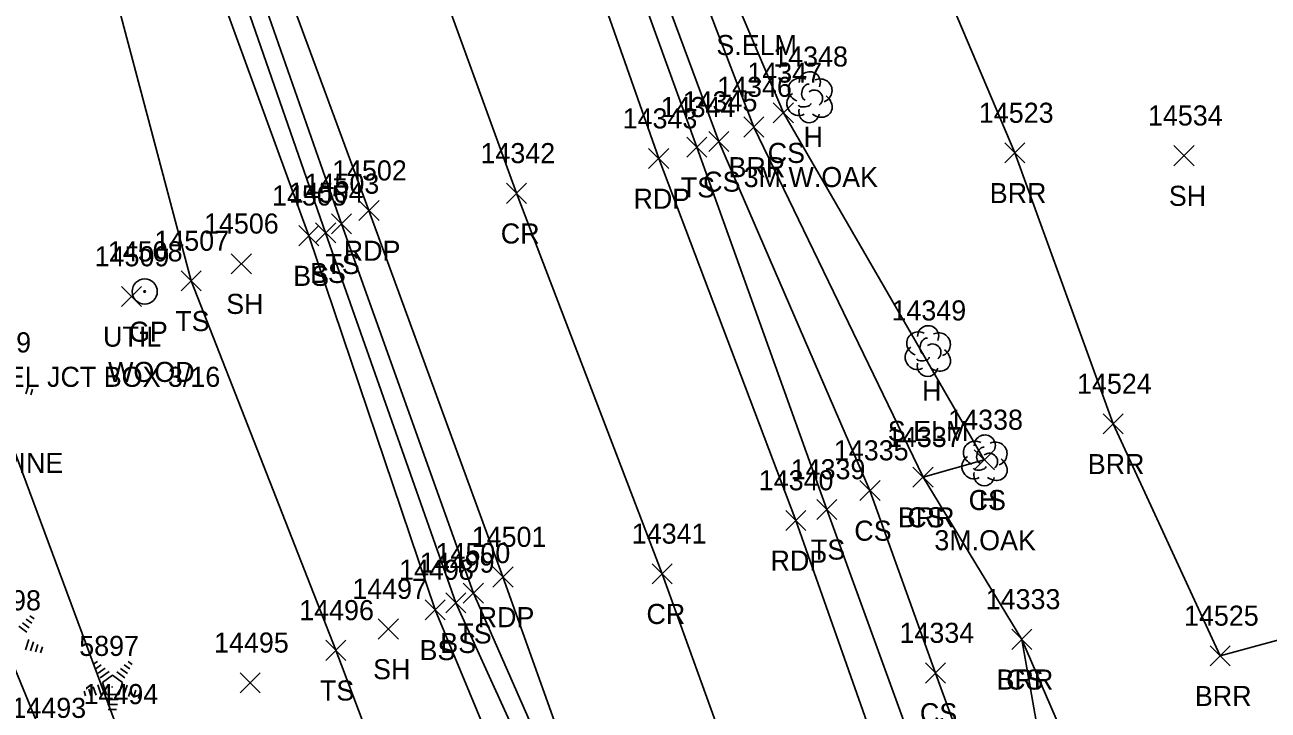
# Model space of a CAD drawing. Extents: x 1439173 to 1457902, y 641926 to 659889.
# Drawn here: x 1446453.5 to 1446577.3, y 652860.7 to 652928.9 of the extents above; entities that cross this region are included whole.
import ezdxf

# ---------------------------------------------------------------- set-up
doc = ezdxf.new("R2010")
doc.units = 0
for name, color, linetype in [('L_A', 7, 'Continuous'), ('L_C', 7, 'Continuous'), ('L_I', 7, 'Continuous'), ('L_TIC', 7, 'Continuous'), ('LABL', 7, 'Continuous'), ('LAHR', 7, 'Continuous'), ('LELB', 7, 'Continuous'), ('LTC', 7, 'Continuous'), ('LTD', 7, 'Continuous'), ('P_A', 7, 'Continuous'), ('P_I', 7, 'Continuous'), ('P_TIC', 7, 'Continuous'), ('PET', 7, 'Continuous'), ('PRC', 7, 'Continuous'), ('R_A', 7, 'Continuous'), ('R_C', 7, 'Continuous'), ('R_I', 7, 'Continuous'), ('RGP', 7, 'Continuous'), ('U_A', 7, 'Continuous'), ('U_C', 7, 'Continuous'), ('U_I', 7, 'Continuous'), ('UDEFAULT', 7, 'Continuous')]:
    doc.layers.add(name, color=color, linetype=linetype)

msp = doc.modelspace()

# ---------------------------------------------------------------- linework, layer by layer
at = {"layer": 'L_TIC'}
for points in [[(1446528.05, 652919.18), (1446530.05, 652921.18)], [(1446530.05, 652919.18), (1446528.05, 652921.18)], [(1446525.11, 652917.76), (1446527.11, 652919.76)], [(1446527.11, 652917.76), (1446525.11, 652919.76)], [(1446521.62, 652916.32), (1446523.62, 652918.32)], [(1446523.62, 652916.32), (1446521.62, 652918.32)], [(1446519.43, 652915.75), (1446521.43, 652917.75)], [(1446521.43, 652915.75), (1446519.43, 652917.75)], [(1446551.1, 652915.18), (1446553.1, 652917.18)], [(1446553.1, 652915.18), (1446551.1, 652917.18)], [(1446567.93, 652914.91), (1446569.93, 652916.91)], [(1446569.93, 652914.91), (1446567.93, 652916.91)], [(1446484.06, 652908.12), (1446486.06, 652910.12)], [(1446486.06, 652908.12), (1446484.06, 652910.12)], [(1446480.82, 652906.94), (1446482.82, 652908.94)], [(1446482.82, 652906.94), (1446480.82, 652908.94)], [(1446482.49, 652907.23), (1446484.49, 652909.23)], [(1446484.49, 652907.23), (1446482.49, 652909.23)], [(1446474.1, 652904.15), (1446476.1, 652906.15)], [(1446476.1, 652904.15), (1446474.1, 652906.15)], [(1446469.11, 652902.44), (1446471.11, 652904.44)], [(1446471.11, 652902.44), (1446469.11, 652904.44)], [(1446560.87, 652888.2), (1446562.87, 652890.2)], [(1446562.87, 652888.2), (1446560.87, 652890.2)], [(1446548.05, 652884.62), (1446550.05, 652886.62)], [(1446550.05, 652884.62), (1446548.05, 652886.62)], [(1446541.95, 652882.9), (1446543.95, 652884.9)], [(1446543.95, 652882.9), (1446541.95, 652884.9)], [(1446541.95, 652882.9), (1446543.95, 652884.9)], [(1446543.95, 652882.9), (1446541.95, 652884.9)], [(1446536.67, 652881.57), (1446538.67, 652883.57)], [(1446538.67, 652881.57), (1446536.67, 652883.57)], [(1446532.38, 652879.69), (1446534.38, 652881.69)], [(1446534.38, 652879.69), (1446532.38, 652881.69)], [(1446495.45, 652870.39), (1446497.45, 652872.39)], [(1446497.45, 652870.39), (1446495.45, 652872.39)], [(1446497.19, 652871.34), (1446499.19, 652873.34)], [(1446499.19, 652871.34), (1446497.19, 652873.34)], [(1446493.39, 652869.68), (1446495.39, 652871.68)], [(1446495.39, 652869.68), (1446493.39, 652871.68)], [(1446488.73, 652867.78), (1446490.73, 652869.78)], [(1446490.73, 652867.78), (1446488.73, 652869.78)], [(1446551.78, 652866.75), (1446553.78, 652868.75)], [(1446553.78, 652866.75), (1446551.78, 652868.75)], [(1446551.78, 652866.75), (1446553.78, 652868.75)], [(1446553.78, 652866.75), (1446551.78, 652868.75)], [(1446483.51, 652865.66), (1446485.51, 652867.66)], [(1446485.51, 652865.66), (1446483.51, 652867.66)], [(1446571.52, 652865.11), (1446573.52, 652867.11)], [(1446573.52, 652865.11), (1446571.52, 652867.11)], [(1446543.2, 652863.4), (1446545.2, 652865.4)], [(1446545.2, 652863.4), (1446543.2, 652865.4)], [(1446474.97, 652862.43), (1446476.97, 652864.43)], [(1446476.97, 652862.43), (1446474.97, 652864.43)]]:
    msp.add_lwpolyline(points, dxfattribs=at)
at = {"layer": 'LABL'}
msp.add_lwpolyline([(1446558.64, 652834.47), (1446552.78, 652867.75), (1446542.95, 652883.9), (1446526.11, 652918.76), (1446515.94, 652945.37), (1446512.09, 652959.61), (1446524.52, 652966.77), (1446538.88, 652947.35), (1446552.1, 652916.18), (1446561.87, 652889.2), (1446572.52, 652866.11), (1446589.96, 652870.84), (1446600.38, 652872.87), (1446619.06, 652880.12), (1446635.84, 652882.35)], dxfattribs=at)
at = {"layer": 'LAHR'}
for points in [[(1446477.73, 652821.16), (1446462.98, 652858.3), (1446448.39, 652897.49), (1446432.73, 652936.06), (1446423.57, 652965.94), (1446412.42, 652994.55)], [(1446473.05, 652812.65), (1446455.8, 652856.93), (1446441.25, 652892.36), (1446425.72, 652936.73), (1446414.97, 652965.01), (1446406.95, 652987.04)]]:
    msp.add_lwpolyline(points, dxfattribs=at)
at = {"layer": 'LELB'}
for points in [[(1446550.65, 652833.16), (1446533.38, 652880.69), (1446520.43, 652916.75), (1446505.87, 652956.99), (1446494.36, 652989.36), (1446479.69, 653025.47), (1446472.32, 653047.04), (1446472.26, 653052.2), (1446475.3, 653061.2), (1446478.77, 653074.27), (1446491.2, 653078.15), (1446501, 653078.26), (1446527.71, 653093.31), (1446547.99, 653105.39), (1446574.5, 653125.44), (1446578.65, 653129.81), (1446605.33, 653158.5), (1446632.71, 653193.44), (1446654.78, 653222.77), (1446675.68, 653249.36), (1446693.14, 653271.47), (1446721.12, 653306.61), (1446739.73, 653330.48)], [(1446506.27, 652853.99), (1446498.19, 652872.34), (1446485.06, 652909.12), (1446470.66, 652950.31), (1446460.13, 652977.87), (1446446.55, 653015.1), (1446436.99, 653041.15), (1446434.24, 653043.89), (1446428.53, 653044.13), (1446421.64, 653041.63)], [(1446558.76, 652687.67), (1446558.04, 652687.75), (1446555.71, 652694.53), (1446541.29, 652728.55), (1446533.88, 652748.71), (1446531.69, 652765.88), (1446527.25, 652771.22), (1446526.99, 652786.87), (1446515.02, 652822.16), (1446504.6, 652853.44), (1446496.45, 652871.39), (1446483.49, 652908.23), (1446469, 652949.88), (1446458.71, 652977.71), (1446440.48, 653011.03), (1446432.84, 653040.55), (1446431.3, 653040.36), (1446429.78, 653038.57)], [(1446520.2, 652764.47), (1446521.91, 652772.45), (1446523.83, 652786), (1446512.6, 652821.29), (1446501.97, 652852.47), (1446494.39, 652870.68), (1446481.82, 652907.94), (1446466.87, 652948.91), (1446454.92, 652976.12), (1446438.86, 653012.09), (1446429.78, 653038.57)], [(1446521.91, 652772.45), (1446518.51, 652784.16), (1446505.71, 652818.23), (1446497.4, 652832.18), (1446491.83, 652847.27), (1446484.51, 652866.66), (1446470.11, 652903.44), (1446458.73, 652946.43), (1446447.34, 652973.5), (1446426.5, 653006.12), (1446419.51, 653033.02), (1446408.97, 653037.94), (1446398.28, 653037.34), (1446364.91, 653022), (1446343.21, 653013.27), (1446320.15, 653003.28), (1446308.94, 652998.17)], [(1446542.95, 652883.9), (1446549.05, 652885.62), (1446529.05, 652920.18), (1446518.16, 652945.91), (1446512.09, 652959.61), (1446502.18, 652991.58)], [(1446627.06, 652632.45), (1446623.58, 652643.88), (1446610.89, 652677.78), (1446605.94, 652694.07), (1446602.62, 652701.91), (1446596.25, 652715.55), (1446589.29, 652738.4), (1446578.83, 652771.81), (1446567.03, 652802.06), (1446555.09, 652834.51), (1446544.2, 652864.4), (1446537.67, 652882.57), (1446522.62, 652917.32), (1446507.53, 652958), (1446496.69, 652990.09)], [(1446619.27, 652687.74), (1446616.83, 652683.42), (1446616.31, 652673.7), (1446612.41, 652684.34), (1446609.89, 652692.2), (1446610.51, 652695.49), (1446609.36, 652695.38), (1446609.11, 652696.21), (1446607.94, 652702.1), (1446607.57, 652703.49), (1446608.78, 652703.55), (1446606.89, 652718.15), (1446599.81, 652728.43), (1446599.62, 652742.21), (1446596.53, 652751.27), (1446588.72, 652775.98), (1446582.53, 652809.69), (1446565.4, 652838.61), (1446552.78, 652867.75)]]:
    msp.add_lwpolyline(points, dxfattribs=at)
at = {"layer": 'LTC'}
for p, q in [((1446453.88, 652892.91), (1446453.64, 652892.18)), ((1446454.32, 652892.66), (1446454.13, 652892.09)), ((1446454.06, 652870.09), (1446454.47, 652869.79)), ((1446452.94, 652869.05), (1446453.75, 652868.46)), ((1446453.31, 652869.4), (1446453.99, 652868.9)), ((1446453.68, 652869.75), (1446454.23, 652869.35)), ((1446453.96, 652867.74), (1446453.62, 652866.7)), ((1446454.4, 652867.49), (1446454.11, 652866.6)), ((1446454.85, 652867.24), (1446454.61, 652866.51)), ((1446455.29, 652866.99), (1446455.1, 652866.41)), ((1446460.42, 652865.31), (1446460.77, 652865.56)), ((1446460.63, 652864.84), (1446461.16, 652865.22)), ((1446463.45, 652865.2), (1446464, 652864.8)), ((1446463.82, 652865.55), (1446464.24, 652865.24)), ((1446460.84, 652864.37), (1446461.54, 652864.89)), ((1446461.05, 652863.91), (1446461.93, 652864.55)), ((1446461.27, 652863.45), (1446462.28, 652864.19)), ((1446462.28, 652864.19), (1446463.28, 652863.46)), ((1446462.7, 652864.5), (1446463.51, 652863.91)), ((1446463.08, 652864.85), (1446463.75, 652864.36)), ((1446459.45, 652862.58), (1446459.6, 652862.12)), ((1446459.91, 652862.8), (1446460.12, 652862.15)), ((1446460.36, 652863.02), (1446460.63, 652862.18)), ((1446460.82, 652863.23), (1446461.15, 652862.22)), ((1446461.27, 652863.45), (1446461.66, 652862.26)), ((1446463.28, 652863.46), (1446462.89, 652862.26)), ((1446463.72, 652863.19), (1446463.38, 652862.15)), ((1446464.16, 652862.94), (1446463.88, 652862.06)), ((1446464.61, 652862.69), (1446464.37, 652861.96)), ((1446462.89, 652862.26), (1446461.66, 652862.26)), ((1446462.85, 652861.76), (1446461.71, 652861.76)), ((1446462.77, 652861.26), (1446461.78, 652861.26)), ((1446465.05, 652862.44), (1446464.87, 652861.87)), ((1446462.68, 652860.76), (1446461.85, 652860.76))]:
    msp.add_line(p, q, dxfattribs=at)
at = {"layer": 'LTD'}
for p, q in [((1446531.63, 652921.78), (1446531.63, 652921.78)), ((1446531.63, 652921.78), (1446531.63, 652921.78)), ((1446543.41, 652896.5), (1446543.41, 652896.5)), ((1446543.41, 652896.5), (1446543.41, 652896.5)), ((1446549.05, 652885.62), (1446549.05, 652885.62)), ((1446549.05, 652885.62), (1446549.05, 652885.62))]:
    msp.add_line(p, q, dxfattribs=at)
for centre in [(1446531.68, 652923.21), (1446543.46, 652897.93), (1446549.1, 652887.05)]:
    msp.add_arc(centre, 1.05, 335.5272, 180.9563, dxfattribs=at)
for centre, major_axis, ratio, start_param, end_param in [((1446530.84, 652922.44), (1.21, -0.51), 0.895232, 1.570796, 4.712389), ((1446531.42, 652922.23), (-0.208, -0.792), 0.645439, 3.141593, 6.283185), ((1446532.67, 652922.36), (-1.14, -0.48), 0.949671, 1.570796, 4.712389), ((1446530.55, 652921.07), (0.58, -1.04), 0.959034, 3.141593, 6.283185), ((1446532.13, 652921.61), (-0.5, 0.667), 0.989748, 3.141593, 6.283185), ((1446532.63, 652920.94), (-1.09, 0.79), 0.841452, 1.570796, 4.712389), ((1446531.17, 652921.03), (-0.625, -0.083), 0.423636, 0, 3.141593), ((1446531.63, 652920.28), (0.26, 1.06), 0.942809, 1.570796, 4.712389), ((1446542.62, 652897.16), (1.21, -0.51), 0.895232, 1.570796, 4.712389), ((1446544.45, 652897.08), (-1.14, -0.48), 0.949671, 1.570796, 4.712389), ((1446543.2, 652896.95), (-0.208, -0.792), 0.645439, 3.141593, 6.283185), ((1446543.91, 652896.33), (-0.5, 0.667), 0.989748, 3.141593, 6.283185), ((1446542.33, 652895.79), (0.58, -1.04), 0.959034, 3.141593, 6.283185), ((1446544.41, 652895.66), (-1.09, 0.79), 0.841452, 1.570796, 4.712389), ((1446543.41, 652895), (0.26, 1.06), 0.942809, 1.570796, 4.712389), ((1446542.95, 652895.75), (-0.625, -0.083), 0.423636, 0, 3.141593), ((1446548.26, 652886.28), (1.21, -0.51), 0.895232, 1.570796, 4.712389), ((1446550.09, 652886.2), (-1.14, -0.48), 0.949671, 1.570796, 4.712389), ((1446548.84, 652886.08), (-0.208, -0.792), 0.645439, 3.141593, 6.283185), ((1446549.55, 652885.45), (-0.5, 0.667), 0.989748, 3.141593, 6.283185), ((1446547.97, 652884.91), (0.58, -1.04), 0.959034, 3.141593, 6.283185), ((1446548.59, 652884.87), (-0.625, -0.083), 0.423636, 0, 3.141593), ((1446550.05, 652884.79), (-1.09, 0.79), 0.841452, 1.570796, 4.712389), ((1446549.05, 652884.12), (0.26, 1.06), 0.942809, 1.570796, 4.712389)]:
    msp.add_ellipse(centre, major_axis=major_axis, ratio=ratio, start_param=start_param, end_param=end_param, dxfattribs=at)
at = {"layer": 'P_TIC'}
for points in [[(1446515.64, 652914.62), (1446517.64, 652916.62)], [(1446517.64, 652914.62), (1446515.64, 652916.62)], [(1446501.49, 652911.16), (1446503.49, 652913.16)], [(1446503.49, 652911.16), (1446501.49, 652913.16)], [(1446486.8, 652909.44), (1446488.8, 652911.44)], [(1446488.8, 652909.44), (1446486.8, 652911.44)], [(1446529.28, 652878.59), (1446531.28, 652880.59)], [(1446531.28, 652878.59), (1446529.28, 652880.59)], [(1446500.14, 652872.96), (1446502.14, 652874.96)], [(1446502.14, 652872.96), (1446500.14, 652874.96)], [(1446515.98, 652873.28), (1446517.98, 652875.28)], [(1446517.98, 652873.28), (1446515.98, 652875.28)]]:
    msp.add_lwpolyline(points, dxfattribs=at)
at = {"layer": 'PET'}
for points in [[(1446508.05, 652854.56), (1446501.14, 652873.96), (1446487.8, 652910.44), (1446473, 652950.56), (1446463.26, 652978.7), (1446448.95, 653016.4), (1446439.93, 653042.41), (1446427.07, 653074.86), (1446417.33, 653102.26), (1446398.89, 653153.95), (1446384.2, 653195.05), (1446366.99, 653242.22), (1446348.29, 653292.81), (1446332.79, 653336.33), (1446318.41, 653374.64), (1446303.64, 653416.39), (1446289.26, 653453.72), (1446272.41, 653498.98), (1446251.77, 653553.94), (1446236.2, 653597.42), (1446220.7, 653638.1), (1446203.72, 653685.75), (1446192.43, 653717.22), (1446176.89, 653761.46)], [(1446547.07, 652831.95), (1446530.28, 652879.59), (1446516.64, 652915.62), (1446502.51, 652955.85), (1446490.58, 652987.88), (1446475.96, 653026.05), (1446467.76, 653049.82), (1446455.96, 653081.21), (1446446.22, 653108.27), (1446437.86, 653130.92), (1446424.71, 653167.41), (1446411.03, 653204), (1446394.19, 653249.89), (1446375.36, 653301.44), (1446359.82, 653344.62), (1446345.77, 653382.82)]]:
    msp.add_lwpolyline(points, dxfattribs=at)
at = {"layer": 'PRC'}
msp.add_lwpolyline([(1446533.64, 652828.13), (1446516.98, 652874.28), (1446502.49, 652912.16), (1446488.58, 652950.44), (1446477.06, 652982.53), (1446462.62, 653021.87), (1446442.49, 653077.51), (1446441.27, 653080.41), (1446425.18, 653125.58), (1446411.53, 653163.35), (1446397.98, 653199.19), (1446380.93, 653246.11), (1446362.13, 653296.7), (1446346.56, 653339.74), (1446331.8, 653378.97), (1446316.39, 653422.05), (1446303.41, 653457.49), (1446286.15, 653503.64), (1446265.9, 653558.29), (1446249.93, 653601.61), (1446234.86, 653642.12), (1446217.1, 653690.86), (1446206.12, 653721.06), (1446190.3, 653765.99)], dxfattribs=at)
at = {"layer": 'RGP'}
msp.add_line((1446465.48, 652902.38), (1446465.48, 652902.38), dxfattribs=at)
for radius in [1.25, 0.0833]:
    msp.add_circle((1446465.48, 652902.38), radius, dxfattribs=at)
at = {"layer": 'UDEFAULT'}
for points in [[(1446463.17, 652900.89), (1446465.17, 652902.89)], [(1446465.17, 652900.89), (1446463.17, 652902.89)]]:
    msp.add_lwpolyline(points, dxfattribs=at)

# ---------------------------------------------------------------- texts
at = {"layer": 'L_A'}
for s, p in [('H', (1446531.06, 652916.78)), ('CS', (1446527.49, 652915.18)), ('BRR', (1446523.59, 652913.76)), ('TS', (1446518.84, 652911.75)), ('CS', (1446521.07, 652912.32)), ('BRR', (1446549.59, 652911.18)), ('SH', (1446567.42, 652910.91)), ('TS', (1446483.47, 652904.12)), ('BS', (1446480.26, 652902.94)), ('BS', (1446481.93, 652903.23)), ('SH', (1446473.59, 652900.15)), ('TS', (1446468.52, 652898.44)), ('H', (1446542.85, 652891.5)), ('BRR', (1446559.35, 652884.2)), ('CS', (1446547.49, 652880.62)), ('H', (1446548.49, 652880.62)), ('BRR', (1446540.44, 652878.9)), ('CS', (1446541.39, 652878.9)), ('CS', (1446536.11, 652877.57)), ('TS', (1446531.79, 652875.69)), ('TS', (1446496.6, 652867.34)), ('BS', (1446492.83, 652865.68)), ('BS', (1446494.9, 652866.39)), ('SH', (1446488.21, 652863.78)), ('BRR', (1446550.27, 652862.75)), ('CS', (1446551.22, 652862.75)), ('TS', (1446482.92, 652861.66)), ('BRR', (1446570.01, 652861.11)), ('CS', (1446542.64, 652859.4))]:
    msp.add_text(s, height=2, dxfattribs=at).set_placement(p)
at = {"layer": 'L_C'}
for s, p in [('S.ELM', (1446522.38, 652925.92)), ('3M.W.OAK', (1446525.1, 652912.78)), ('S.ELM', (1446539.44, 652887.5)), ('M.R-PINE', (1446445.34, 652884.32)), ('3M.OAK', (1446544.08, 652876.62))]:
    msp.add_text(s, height=2, dxfattribs=at).set_placement(p)
at = {"layer": 'L_I'}
for s, p in [('14348', (1446528.04, 652924.78)), ('14347', (1446525.46, 652923.18)), ('14346', (1446522.46, 652921.76)), ('14345', (1446519.03, 652920.32)), ('14344', (1446516.84, 652919.75)), ('14523', (1446548.51, 652919.18)), ('14534', (1446565.34, 652918.91)), ('14504', (1446479.82, 652911.23)), ('14503', (1446481.39, 652912.12)), ('14505', (1446478.15, 652910.94)), ('14506', (1446471.38, 652908.15)), ('14507', (1446466.44, 652906.44)), ('14349', (1446539.81, 652899.5)), ('5899', (1446448.22, 652896.32)), ('14524', (1446558.28, 652892.2)), ('14338', (1446545.46, 652888.62)), ('14338', (1446545.46, 652888.62)), ('14337', (1446539.36, 652886.9)), ('14337', (1446539.36, 652886.9)), ('14335', (1446534.08, 652885.57)), ('14339', (1446529.78, 652883.69)), ('14500', (1446494.43, 652875.34)), ('14499', (1446492.86, 652874.39)), ('14498', (1446490.8, 652873.68)), ('14497', (1446486.14, 652871.78)), ('5898', (1446449.2, 652870.64)), ('14333', (1446549.19, 652870.75)), ('14333', (1446549.19, 652870.75)), ('14496', (1446480.86, 652869.66)), ('14525', (1446568.93, 652869.11)), ('14334', (1446540.61, 652867.4)), ('5897', (1446458.96, 652866.1)), ('14495', (1446472.38, 652866.43)), ('14494', (1446459.39, 652861.3)), ('14493', (1446452.21, 652859.93))]:
    msp.add_text(s, height=2, dxfattribs=at).set_placement(p)
at = {"layer": 'LTC'}
msp.add_text('.', height=1.04, rotation=270, dxfattribs=at).set_placement((1446462.17, 652863.2))
at = {"layer": 'P_A'}
for s, p in [('RDP', (1446514.13, 652910.62)), ('CR', (1446500.92, 652907.16)), ('RDP', (1446485.29, 652905.44)), ('RDP', (1446527.77, 652874.59)), ('CR', (1446515.42, 652869.28)), ('RDP', (1446498.62, 652868.96))]:
    msp.add_text(s, height=2, dxfattribs=at).set_placement(p)
at = {"layer": 'P_I'}
for s, p in [('14343', (1446513.05, 652918.62)), ('14342', (1446498.9, 652915.16)), ('14502', (1446484.13, 652913.44)), ('14340', (1446526.6, 652882.59)), ('14501', (1446498.03, 652876.96)), ('14341', (1446513.96, 652877.28))]:
    msp.add_text(s, height=2, dxfattribs=at).set_placement(p)
at = {"layer": 'R_A'}
msp.add_text('GP', height=2, dxfattribs=at).set_placement((1446463.91, 652897.38))
at = {"layer": 'R_C'}
msp.add_text('WOOD', height=2, dxfattribs=at).set_placement((1446461.83, 652893.38))
at = {"layer": 'R_I'}
msp.add_text('14508', height=2, dxfattribs=at).set_placement((1446461.81, 652905.38))
at = {"layer": 'U_A'}
msp.add_text('UTIL', height=2, dxfattribs=at).set_placement((1446461.33, 652896.89))
at = {"layer": 'U_C'}
msp.add_text('TEL JCT BOX 3/16', height=2, dxfattribs=at).set_placement((1446450.11, 652892.89))
at = {"layer": 'U_I'}
msp.add_text('14509', height=2, dxfattribs=at).set_placement((1446460.49, 652904.89))

doc.saveas('drawing.dxf')
